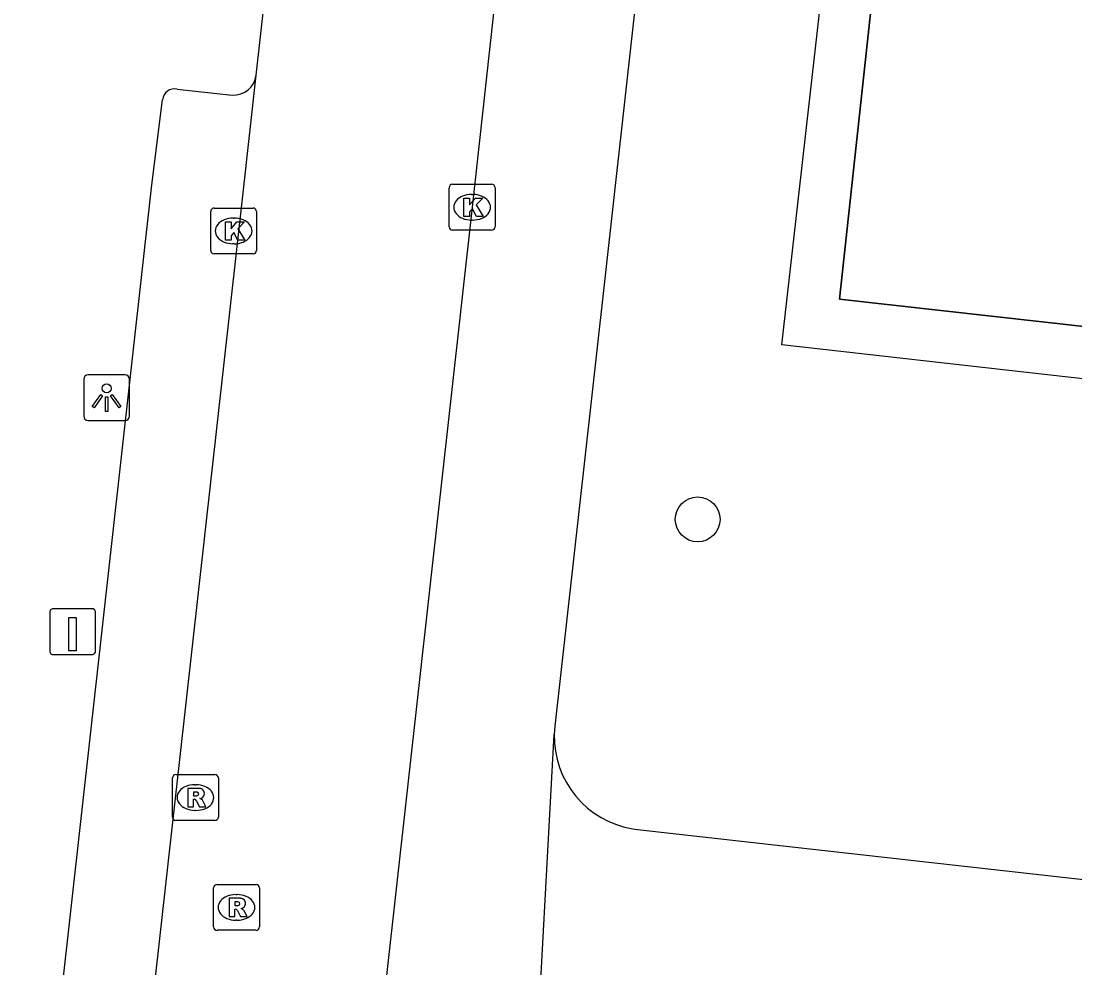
# Model space of a CAD drawing. Extents: x 161928 to 163055, y 386475 to 387428.
# Drawn here: x 162118.72 to 162141.71, y 387237.64 to 387258.29 of the extents above; entities that cross this region are included whole.
import ezdxf

# ---------------------------------------------------------------- set-up
doc = ezdxf.new("R2010")
doc.units = 0
for name, color, linetype in [('IMGEO_Boom', 7, 'Continuous'), ('IMGEO_Hek', 7, 'Continuous'), ('IMGEO_Kolk', 7, 'Continuous'), ('IMGEO_Laadpaal', 7, 'Continuous'), ('IMGEO_Lichtpunt', 7, 'Continuous'), ('IMGEO_Rijbaan_lokaal_open', 7, 'Continuous'), ('IMGEO_Rioolput', 7, 'Continuous'), ('IMGEO_Voetpad_open', 7, 'Continuous')]:
    doc.layers.add(name, color=color, linetype=linetype)

msp = doc.modelspace()

# ---------------------------------------------------------------- linework, layer by layer
at = {"layer": 'IMGEO_Boom'}
msp.add_circle((162133.484, 387247.425), 0.489, dxfattribs=at)
at = {"layer": 'IMGEO_Hek'}
msp.add_lwpolyline([(162173.318, 387252.96), (162172.795, 387248.181), (162136.576, 387252.23), (162137.61, 387261.75)], dxfattribs=at)
at = {"layer": 'IMGEO_Kolk'}
for p, q in [((162128.137, 387254.734), (162128.989, 387254.734)), ((162128.062, 387253.808), (162128.062, 387254.66)), ((162128.55, 387254.514), (162128.575, 387254.514)), ((162129.063, 387254.66), (162129.063, 387253.808)), ((162122.859, 387253.29), (162122.859, 387254.142)), ((162122.934, 387254.216), (162123.786, 387254.216)), ((162123.86, 387254.142), (162123.86, 387253.29)), ((162123.347, 387253.996), (162123.372, 387253.996)), ((162128.573, 387253.954), (162128.548, 387253.954)), ((162128.989, 387253.734), (162128.137, 387253.734)), ((162123.37, 387253.436), (162123.345, 387253.436)), ((162123.786, 387253.216), (162122.934, 387253.216))]:
    msp.add_line(p, q, dxfattribs=at)
for points in [[(162128.137, 387254.734), (162128.989, 387254.734)], [(162128.062, 387253.808), (162128.062, 387254.66)], [(162129.063, 387254.66), (162129.063, 387253.808)], [(162128.383, 387254.434), (162128.506, 387254.434), (162128.506, 387254.283), (162128.636, 387254.434), (162128.8, 387254.434), (162128.654, 387254.283), (162128.807, 387254.034), (162128.655, 387254.034), (162128.57, 387254.198), (162128.506, 387254.131), (162128.506, 387254.034), (162128.383, 387254.034), (162128.383, 387254.434)], [(162122.859, 387253.29), (162122.859, 387254.142)], [(162122.934, 387254.216), (162123.786, 387254.216)], [(162123.86, 387254.142), (162123.86, 387253.29)], [(162123.18, 387253.916), (162123.303, 387253.916), (162123.303, 387253.765), (162123.433, 387253.916), (162123.597, 387253.916), (162123.451, 387253.765), (162123.604, 387253.516), (162123.452, 387253.516), (162123.367, 387253.68), (162123.303, 387253.613), (162123.303, 387253.516), (162123.18, 387253.516), (162123.18, 387253.916)], [(162128.989, 387253.734), (162128.137, 387253.734)], [(162123.786, 387253.216), (162122.934, 387253.216)]]:
    msp.add_lwpolyline(points, dxfattribs=at)
for centre, start, end in [((162128.139, 387254.658), 91.552, 178.448), ((162128.139, 387254.658), 91.552, 178.448), ((162128.987, 387254.658), 1.552, 88.448), ((162128.987, 387254.658), 1.552, 88.448), ((162122.936, 387254.14), 91.552, 178.448), ((162122.936, 387254.14), 91.552, 178.448), ((162123.784, 387254.14), 1.552, 88.448), ((162123.784, 387254.14), 1.552, 88.448), ((162128.139, 387253.81), 181.552, 268.448), ((162128.139, 387253.81), 181.552, 268.448), ((162128.987, 387253.81), 271.552, 358.448), ((162128.987, 387253.81), 271.552, 358.448), ((162122.936, 387253.292), 181.552, 268.448), ((162122.936, 387253.292), 181.552, 268.448), ((162123.784, 387253.292), 271.552, 358.448), ((162123.784, 387253.292), 271.552, 358.448)]:
    msp.add_arc(centre, 0.0765, start, end, dxfattribs=at)
for centre, major_axis, ratio, start_param, end_param in [((162128.549, 387254.234), (-0.387, 0.002), 0.722429, 4.712389, 7.853982), ((162128.574, 387254.234), (-0.39, 0.002), 0.717154, 1.570796, 4.712389), ((162123.346, 387253.716), (-0.387, 0.002), 0.722429, 4.712389, 7.853982), ((162123.371, 387253.716), (-0.39, 0.002), 0.717154, 1.570796, 4.712389)]:
    msp.add_ellipse(centre, major_axis=major_axis, ratio=ratio, start_param=start_param, end_param=end_param, dxfattribs=at)
at = {"layer": 'IMGEO_Laadpaal'}
for p, q in [((162119.347, 387245.391), (162119.347, 387244.55)), ((162119.347, 387245.391), (162119.347, 387244.55)), ((162120.263, 387245.475), (162119.422, 387245.475)), ((162120.263, 387245.475), (162119.422, 387245.475)), ((162120.347, 387244.559), (162120.347, 387245.4)), ((162120.347, 387244.559), (162120.347, 387245.4)), ((162119.431, 387244.475), (162120.272, 387244.475)), ((162119.431, 387244.475), (162120.272, 387244.475))]:
    msp.add_line(p, q, dxfattribs=at)
msp.add_lwpolyline([(162119.762, 387245.288), (162119.922, 387245.288), (162119.922, 387244.555), (162119.762, 387244.555), (162119.762, 387245.288)], dxfattribs=at)
for centre, start, end in [((162119.425, 387245.397), 92.4484, 184.2845), ((162119.425, 387245.397), 92.4484, 184.2845), ((162120.269, 387245.397), 2.4484, 94.2845), ((162120.269, 387245.397), 2.4484, 94.2845), ((162119.425, 387244.553), 182.4484, 274.2845), ((162119.425, 387244.553), 182.4484, 274.2845), ((162120.269, 387244.553), 272.4484, 4.2845), ((162120.269, 387244.553), 272.4484, 4.2845)]:
    msp.add_arc(centre, 0.0779, start, end, dxfattribs=at)
at = {"layer": 'IMGEO_Lichtpunt'}
for p, q in [((162120.089, 387250.485), (162120.089, 387249.678)), ((162120.089, 387250.485), (162120.089, 387249.678)), ((162120.991, 387250.58), (162120.183, 387250.58)), ((162120.991, 387250.58), (162120.183, 387250.58)), ((162121.085, 387249.678), (162121.085, 387250.485)), ((162121.085, 387249.678), (162121.085, 387250.485)), ((162120.183, 387249.584), (162120.991, 387249.584)), ((162120.183, 387249.584), (162120.991, 387249.584))]:
    msp.add_line(p, q, dxfattribs=at)
for points in [[(162120.463, 387250.149), (162120.502, 387250.121), (162120.314, 387249.859), (162120.276, 387249.886), (162120.463, 387250.149)], [(162120.675, 387250.121), (162120.713, 387250.148), (162120.9, 387249.886), (162120.861, 387249.858), (162120.675, 387250.121)], [(162120.565, 387250.101), (162120.612, 387250.101), (162120.612, 387249.779), (162120.565, 387249.779), (162120.565, 387250.101)]]:
    msp.add_lwpolyline(points, dxfattribs=at)
msp.add_circle((162120.588, 387250.283), 0.0994, dxfattribs=at)
for centre, start, end in [((162120.183, 387250.485), 90, 180), ((162120.183, 387250.485), 90, 180), ((162120.991, 387250.485), 0, 90), ((162120.991, 387250.485), 0, 90), ((162120.183, 387249.678), 180, 270), ((162120.183, 387249.678), 180, 270), ((162120.991, 387249.678), 270, 0), ((162120.991, 387249.678), 270, 360)]:
    msp.add_arc(centre, 0.0946, start, end, dxfattribs=at)
at = {"layer": 'IMGEO_Rijbaan_lokaal_open'}
for points in [[(162130.777, 387274.349), (162128.563, 387254.234), (162126.448, 387235.259)], [(162123.853, 387257.116), (162124.036, 387258.734)], [(162117.072, 387196.521), (162123.558, 387254.485), (162123.853, 387257.116)]]:
    msp.add_lwpolyline(points, dxfattribs=at)
at = {"layer": 'IMGEO_Rioolput'}
for p, q in [((162122.1, 387241.858), (162122.952, 387241.858)), ((162122.025, 387240.932), (162122.025, 387241.784)), ((162122.513, 387241.638), (162122.538, 387241.638)), ((162123.026, 387241.784), (162123.026, 387240.932)), ((162122.536, 387241.078), (162122.511, 387241.078)), ((162122.952, 387240.858), (162122.1, 387240.858)), ((162122.922, 387238.535), (162122.922, 387239.387)), ((162122.997, 387239.461), (162123.849, 387239.461)), ((162123.923, 387239.387), (162123.923, 387238.535)), ((162123.41, 387239.241), (162123.435, 387239.241)), ((162123.433, 387238.681), (162123.408, 387238.681)), ((162123.849, 387238.461), (162122.997, 387238.461))]:
    msp.add_line(p, q, dxfattribs=at)
for points in [[(162122.1, 387241.858), (162122.952, 387241.858)], [(162122.025, 387240.932), (162122.025, 387241.784)], [(162123.026, 387241.784), (162123.026, 387240.932)], [(162122.614, 387241.556), (162122.362, 387241.558), (162122.362, 387241.158)], [(162122.54, 387241.477), (162122.486, 387241.477), (162122.486, 387241.396)], [(162122.486, 387241.396), (162122.538, 387241.396)], [(162122.362, 387241.158), (162122.486, 387241.158), (162122.486, 387241.32), (162122.497, 387241.32)], [(162122.544, 387241.291), (162122.615, 387241.158), (162122.755, 387241.158), (162122.69, 387241.284)], [(162122.952, 387240.858), (162122.1, 387240.858)], [(162122.922, 387238.535), (162122.922, 387239.387)], [(162122.997, 387239.461), (162123.849, 387239.461)], [(162123.923, 387239.387), (162123.923, 387238.535)], [(162123.511, 387239.159), (162123.259, 387239.161), (162123.259, 387238.761)], [(162123.259, 387238.761), (162123.383, 387238.761), (162123.383, 387238.923), (162123.394, 387238.923)], [(162123.437, 387239.08), (162123.383, 387239.08), (162123.383, 387238.999)], [(162123.383, 387238.999), (162123.435, 387238.999)], [(162123.441, 387238.894), (162123.512, 387238.761), (162123.652, 387238.761), (162123.587, 387238.887)], [(162123.849, 387238.461), (162122.997, 387238.461)]]:
    msp.add_lwpolyline(points, dxfattribs=at)
for centre, radius, start, end in [((162122.102, 387241.782), 0.0765, 91.552, 178.448), ((162122.102, 387241.782), 0.0765, 91.552, 178.448), ((162122.95, 387241.782), 0.0765, 1.552, 88.448), ((162122.95, 387241.782), 0.0765, 1.552, 88.448), ((162122.522, 387241.585), 0.19, 274.7715, 282.9687), ((162122.546, 387241.381), 0.0964, 77.0061, 93.1865), ((162122.56, 387241.438), 0.0378, 276.6634, 79.6772), ((162122.613, 387241.446), 0.109, 350.3612, 89.416), ((162122.611, 387241.446), 0.112, 277.5842, 350.9817), ((162122.496, 387241.267), 0.0533, 26.0293, 88.6989), ((162122.595, 387241.231), 0.108, 29.5134, 73.7905), ((162122.102, 387240.934), 0.0765, 181.552, 268.448), ((162122.102, 387240.934), 0.0765, 181.552, 268.448), ((162122.95, 387240.934), 0.0765, 271.552, 358.448), ((162122.95, 387240.934), 0.0765, 271.552, 358.448), ((162122.999, 387239.385), 0.0765, 91.552, 178.448), ((162122.999, 387239.385), 0.0765, 91.552, 178.448), ((162123.847, 387239.385), 0.0765, 1.552, 88.448), ((162123.847, 387239.385), 0.0765, 1.552, 88.448), ((162123.51, 387239.049), 0.109, 350.3612, 89.416), ((162123.393, 387238.87), 0.0533, 26.0293, 88.6989), ((162123.419, 387239.188), 0.19, 274.7715, 282.9687), ((162123.443, 387238.984), 0.0964, 77.0061, 93.1865), ((162123.457, 387239.041), 0.0378, 276.6634, 79.6772), ((162123.508, 387239.049), 0.112, 277.5842, 350.9817), ((162123.492, 387238.834), 0.108, 29.5134, 73.7905), ((162122.999, 387238.537), 0.0765, 181.552, 268.448), ((162122.999, 387238.537), 0.0765, 181.552, 268.448), ((162123.847, 387238.537), 0.0765, 271.552, 358.448), ((162123.847, 387238.537), 0.0765, 271.552, 358.448)]:
    msp.add_arc(centre, radius, start, end, dxfattribs=at)
for centre, major_axis, ratio, start_param, end_param in [((162122.512, 387241.358), (-0.387, 0.002), 0.722429, 4.712389, 7.853982), ((162122.537, 387241.358), (-0.39, 0.002), 0.717154, 1.570796, 4.712389), ((162123.409, 387238.961), (-0.387, 0.002), 0.722429, 4.712389, 7.853982), ((162123.434, 387238.961), (-0.39, 0.002), 0.717154, 1.570796, 4.712389)]:
    msp.add_ellipse(centre, major_axis=major_axis, ratio=ratio, start_param=start_param, end_param=end_param, dxfattribs=at)
at = {"layer": 'IMGEO_Voetpad_open'}
for points in [[(162134.307, 387279.161), (162133.12, 387267.574), (162131.158, 387250), (162130.367, 387242.915), (162130.355, 387242.733)], [(162153.673, 387249.171), (162147.497, 387249.857), (162146.914, 387249.923), (162135.318, 387251.229), (162136.529, 387261.876)], [(162136.529, 387261.876), (162137.61, 387261.75), (162136.576, 387252.23), (162172.795, 387248.181), (162173.318, 387252.96), (162173.835, 387257.683), (162174.88, 387257.57)], [(162122.127, 387256.809), (162123.329, 387256.681)], [(162115.182, 387197.475), (162121.574, 387254.719), (162121.808, 387256.578)], [(162129.922, 387234.839), (162130.355, 387242.733)], [(162130.355, 387242.733), (162130.359, 387242.551), (162130.38, 387242.37), (162130.416, 387242.191), (162130.469, 387242.016), (162130.537, 387241.847), (162130.619, 387241.685), (162130.716, 387241.53), (162130.826, 387241.385), (162130.949, 387241.25), (162131.084, 387241.127), (162131.228, 387241.016), (162131.382, 387240.919), (162131.545, 387240.836), (162131.714, 387240.767), (162131.888, 387240.714), (162132.067, 387240.677), (162132.17, 387240.663), (162159.153, 387237.637), (162195.507, 387233.606), (162205.333, 387232.488), (162224.423, 387230.317)]]:
    msp.add_lwpolyline(points, dxfattribs=at)
for centre, radius, start, end in [((162123.358, 387257.179), 0.499, 266.6778, 352.7179), ((162122.071, 387256.55), 0.265, 77.8283, 173.9912)]:
    msp.add_arc(centre, radius, start, end, dxfattribs=at)

doc.saveas('drawing.dxf')
